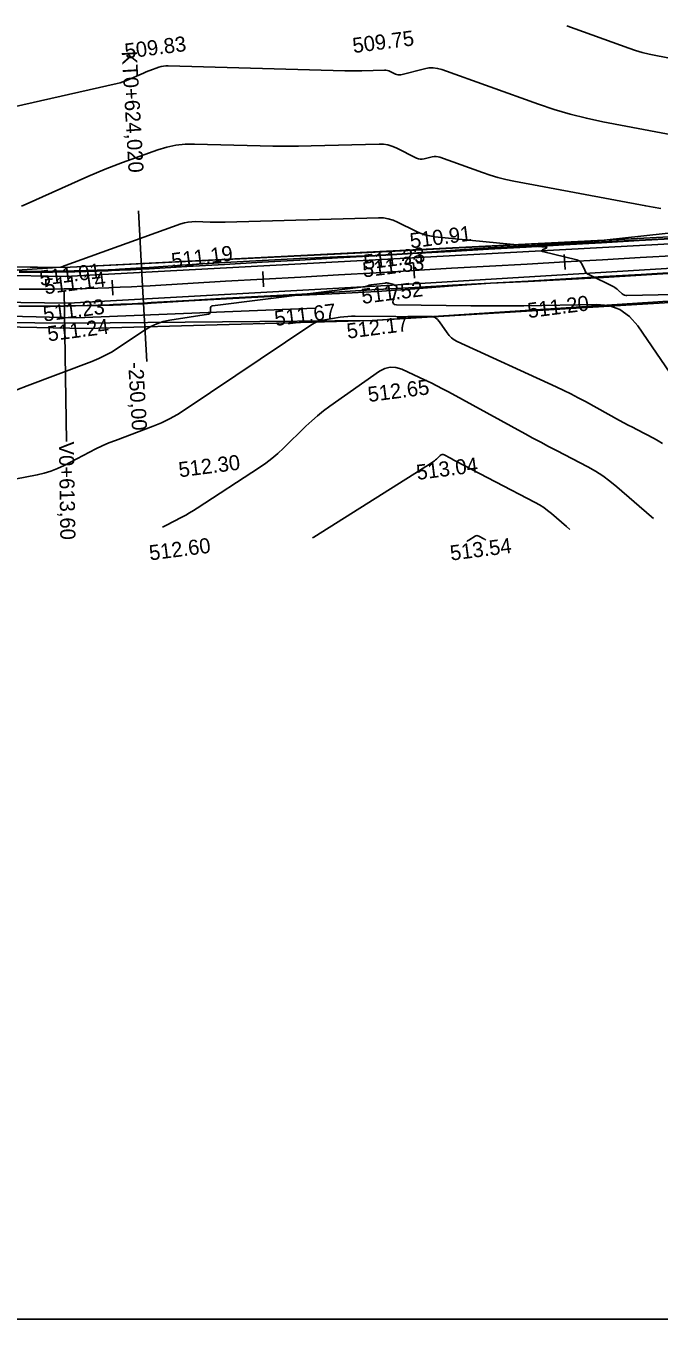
# Model space of a CAD drawing. Extents: x -636600 to -628587, y -1090963 to -1085869.
# Drawn here: x -629186.5 to -629102.6, y -1088380.1 to -1088208.8 of the extents above; entities that cross this region are included whole.
import ezdxf

# ---------------------------------------------------------------- set-up
doc = ezdxf.new("R2010")
doc.units = 0
for name, color, linetype in [('01_PARCELY_NÁVRH_PC', 7, 'Continuous'), ('06_ÚSES_IP_NAVRH', 7, 'Continuous'), ('08_LEGENDA_HV', 7, 'Continuous'), ('40', 7, 'Continuous'), ('42', 7, 'Continuous'), ('Ex_Major Contours', 7, 'Continuous'), ('Ex_Minor Contours', 7, 'Continuous'), ('HEKTOMETRY20', 7, 'Continuous'), ('HL_BODY', 7, 'Continuous'), ('koty_vše', 7, 'Continuous'), ('POLOMERY', 7, 'Continuous'), ('situace_osa', 7, 'Continuous'), ('situace_těleso', 7, 'Continuous'), ('situace_vozovka', 7, 'Continuous'), ('VRCHOLY', 7, 'Continuous')]:
    doc.layers.add(name, color=color, linetype=linetype)

msp = doc.modelspace()

# ---------------------------------------------------------------- linework, layer by layer
at = {"layer": '01_PARCELY_NÁVRH_PC'}
msp.add_lwpolyline([(-629387.94, -1088234.58), (-629219.3, -1088240.34), (-629181.47, -1088240.83), (-629109.87, -1088237.2), (-629061.82, -1088231.94), (-629043.39, -1088230.54), (-629026, -1088230.78), (-629023.59, -1088238.04), (-629036.9, -1088241.58), (-629140.62, -1088247.81), (-629178.5, -1088248.88), (-629442.3, -1088243.56)], dxfattribs=at)
at = {"layer": '06_ÚSES_IP_NAVRH'}
msp.add_lwpolyline([(-629320.83, -1088243.98), (-629179.78, -1088247.48), (-629148.17, -1088246.18)], dxfattribs=at)
at = {"layer": '08_LEGENDA_HV'}
msp.add_line((-628797.27, -1088380.08), (-629847.27, -1088380.08), dxfattribs=at)
at = {"layer": '40'}
for p, q in [((-629138.52, -1088239.71), (-629091.37, -1088237.12)), ((-629238.44, -1088240.95), (-629181.25, -1088242)), ((-629181.25, -1088242), (-629138.52, -1088239.71)), ((-629090.43, -1088240.26), (-629138.68, -1088243.21)), ((-629138.68, -1088243.21), (-629180.83, -1088245.54)), ((-629180.83, -1088245.54), (-629238.06, -1088244.77))]:
    msp.add_line(p, q, dxfattribs=at)
at = {"layer": '42'}
for p, q in [((-629091.68, -1088236.25), (-629138.4, -1088238.68)), ((-629138.4, -1088238.68), (-629181.47, -1088240.83)), ((-629181.47, -1088240.83), (-629238.43, -1088240.09)), ((-629140.62, -1088247.81), (-629082.14, -1088243.99)), ((-629237.56, -1088247.69), (-629180.26, -1088248.16)), ((-629180.26, -1088248.16), (-629140.62, -1088247.81))]:
    msp.add_line(p, q, dxfattribs=at)
at = {"layer": 'Ex_Major Contours'}
for points in [[(-629100, -1088223.4), (-629110.07, -1088221.5), (-629112.23, -1088221.05), (-629114.38, -1088220.51), (-629116.5, -1088219.89), (-629118.6, -1088219.18), (-629131.38, -1088214.6), (-629131.95, -1088214.44), (-629132.52, -1088214.37), (-629133.1, -1088214.38), (-629133.68, -1088214.49), (-629136.8, -1088215.28), (-629136.99, -1088215.31), (-629137.17, -1088215.31), (-629137.35, -1088215.27), (-629137.53, -1088215.2), (-629138.24, -1088214.85), (-629138.42, -1088214.77), (-629138.6, -1088214.72), (-629138.79, -1088214.69), (-629138.99, -1088214.68), (-629141.96, -1088214.76), (-629142.52, -1088214.77), (-629143.09, -1088214.78), (-629143.65, -1088214.77), (-629144.21, -1088214.76), (-629167.62, -1088214.1), (-629167.93, -1088214.1), (-629168.24, -1088214.14), (-629168.54, -1088214.2), (-629168.84, -1088214.29), (-629170.03, -1088214.72), (-629170.33, -1088214.83), (-629170.62, -1088214.94), (-629170.91, -1088215.06), (-629171.2, -1088215.19), (-629172.85, -1088215.93), (-629173.23, -1088216.09), (-629173.61, -1088216.23), (-629173.99, -1088216.34), (-629174.39, -1088216.44), (-629192, -1088220.42)], [(-629103.36, -1088274.06), (-629103.62, -1088273.85), (-629108.23, -1088269.84), (-629109.13, -1088269.1), (-629110.07, -1088268.41), (-629111.05, -1088267.79), (-629112.07, -1088267.22), (-629116.22, -1088265.05), (-629117.26, -1088264.51), (-629118.29, -1088263.96), (-629119.32, -1088263.4), (-629120.35, -1088262.84), (-629130.52, -1088257.26), (-629131.28, -1088256.86), (-629132.04, -1088256.46), (-629132.81, -1088256.09), (-629133.59, -1088255.72), (-629136.7, -1088254.29), (-629137.47, -1088254.04), (-629138.22, -1088254), (-629138.95, -1088254.17), (-629139.66, -1088254.56), (-629146.2, -1088259.18), (-629147.04, -1088259.79), (-629147.84, -1088260.44), (-629148.62, -1088261.12), (-629149.38, -1088261.83), (-629152.33, -1088264.73), (-629153.09, -1088265.43), (-629153.88, -1088266.1), (-629154.7, -1088266.73), (-629155.55, -1088267.31), (-629163.78, -1088272.67), (-629164.28, -1088272.99), (-629164.79, -1088273.29), (-629165.3, -1088273.59), (-629165.82, -1088273.87), (-629167.92, -1088274.98), (-629168.37, -1088275.19)]]:
    msp.add_lwpolyline(points, dxfattribs=at)
at = {"layer": 'Ex_Minor Contours'}
for points in [[(-629099.38, -1088213.42), (-629103.04, -1088212.73), (-629103.95, -1088212.54), (-629104.86, -1088212.32), (-629105.75, -1088212.06), (-629106.63, -1088211.76), (-629114.85, -1088208.81)], [(-629187.06, -1088232.7), (-629186.41, -1088232.43), (-629178.27, -1088228.77), (-629177.13, -1088228.27), (-629175.98, -1088227.8), (-629174.82, -1088227.34), (-629173.65, -1088226.91), (-629168.97, -1088225.24), (-629167.79, -1088224.87), (-629166.59, -1088224.62), (-629165.37, -1088224.49), (-629164.13, -1088224.47), (-629155.46, -1088224.71), (-629153.76, -1088224.75), (-629152.07, -1088224.76), (-629150.37, -1088224.75), (-629148.68, -1088224.71), (-629139.7, -1088224.46), (-629139.12, -1088224.48), (-629138.54, -1088224.57), (-629137.99, -1088224.73), (-629137.45, -1088224.97), (-629134.74, -1088226.33), (-629134.49, -1088226.43), (-629134.24, -1088226.48), (-629133.99, -1088226.48), (-629133.73, -1088226.44), (-629132.67, -1088226.17), (-629132.41, -1088226.12), (-629132.15, -1088226.12), (-629131.89, -1088226.15), (-629131.64, -1088226.22), (-629126.02, -1088228.24), (-629124.99, -1088228.58), (-629123.95, -1088228.89), (-629122.9, -1088229.15), (-629121.84, -1088229.37), (-629104.38, -1088232.66), (-629103.39, -1088232.84), (-629102.38, -1088233.01)], [(-629084.07, -1088244.05), (-629106.87, -1088244.52), (-629107.04, -1088244.51), (-629107.21, -1088244.47), (-629107.36, -1088244.39), (-629107.5, -1088244.28), (-629108.03, -1088243.8), (-629108.16, -1088243.68), (-629108.31, -1088243.57), (-629108.46, -1088243.48), (-629108.62, -1088243.39), (-629111.85, -1088241.8), (-629112.05, -1088241.68), (-629112.21, -1088241.54), (-629112.35, -1088241.37), (-629112.46, -1088241.17), (-629112.86, -1088240.33), (-629112.97, -1088240.14), (-629113.12, -1088239.99), (-629113.3, -1088239.88), (-629113.51, -1088239.8), (-629118.05, -1088238.67), (-629118.15, -1088238.63), (-629118.19, -1088238.59), (-629118.16, -1088238.54), (-629118.07, -1088238.49), (-629117.58, -1088238.26), (-629117.49, -1088238.21), (-629117.47, -1088238.17), (-629117.51, -1088238.14), (-629117.61, -1088238.12), (-629120.34, -1088237.89), (-629120.84, -1088237.84), (-629121.34, -1088237.8), (-629121.84, -1088237.75), (-629122.34, -1088237.7), (-629132.33, -1088236.73), (-629132.98, -1088236.63), (-629133.62, -1088236.48), (-629134.25, -1088236.27), (-629134.85, -1088236), (-629137.24, -1088234.79), (-629137.84, -1088234.53), (-629138.47, -1088234.35), (-629139.11, -1088234.25), (-629139.77, -1088234.23), (-629160.06, -1088234.8), (-629160.56, -1088234.81), (-629161.05, -1088234.81), (-629161.54, -1088234.81), (-629162.04, -1088234.8), (-629164.01, -1088234.74), (-629164.5, -1088234.75), (-629164.98, -1088234.8), (-629165.46, -1088234.9), (-629165.93, -1088235.04), (-629181.26, -1088240.53), (-629181.31, -1088240.55), (-629181.37, -1088240.57), (-629181.42, -1088240.6), (-629181.47, -1088240.62), (-629181.68, -1088240.71), (-629181.74, -1088240.74), (-629181.79, -1088240.75), (-629181.85, -1088240.76), (-629181.9, -1088240.77), (-629182.57, -1088240.81), (-629182.6, -1088240.81), (-629182.64, -1088240.81), (-629182.67, -1088240.82), (-629182.7, -1088240.82), (-629182.83, -1088240.83), (-629182.9, -1088240.83), (-629182.96, -1088240.84), (-629193.7, -1088241.55)], [(-629099.9, -1088256.61), (-629105.42, -1088248.55), (-629106.52, -1088247.28), (-629107.8, -1088246.39), (-629109.28, -1088245.86), (-629110.94, -1088245.7), (-629120.54, -1088245.87), (-629122.29, -1088245.89), (-629124.03, -1088245.9), (-629125.78, -1088245.9), (-629127.53, -1088245.88), (-629137.37, -1088245.76), (-629137.64, -1088245.72), (-629137.8, -1088245.6), (-629137.87, -1088245.41), (-629137.83, -1088245.14), (-629137.33, -1088243.42), (-629137.32, -1088243.38), (-629137.33, -1088243.34), (-629137.36, -1088243.31), (-629137.39, -1088243.28), (-629137.65, -1088243.15), (-629137.66, -1088243.15), (-629137.66, -1088243.14), (-629137.67, -1088243.14), (-629137.67, -1088243.13), (-629137.69, -1088243.1), (-629137.69, -1088243.09), (-629137.7, -1088243.08), (-629137.71, -1088243.08), (-629137.71, -1088243.08), (-629138.42, -1088242.9), (-629138.54, -1088242.88), (-629138.67, -1088242.86), (-629138.79, -1088242.86), (-629138.91, -1088242.87), (-629140.75, -1088243.12), (-629140.84, -1088243.13), (-629140.92, -1088243.15), (-629141.01, -1088243.17), (-629141.09, -1088243.2), (-629141.42, -1088243.31), (-629141.51, -1088243.34), (-629141.59, -1088243.36), (-629141.68, -1088243.38), (-629141.76, -1088243.39), (-629161.74, -1088245.87), (-629161.85, -1088245.9), (-629161.93, -1088245.96), (-629161.98, -1088246.04), (-629162.01, -1088246.16), (-629162.03, -1088246.68), (-629162.05, -1088246.79), (-629162.1, -1088246.88), (-629162.19, -1088246.94), (-629162.3, -1088246.98), (-629167.39, -1088247.78), (-629168.27, -1088247.97), (-629169.11, -1088248.25), (-629169.91, -1088248.61), (-629170.68, -1088249.07), (-629174.19, -1088251.42), (-629175.03, -1088251.96), (-629175.91, -1088252.44), (-629176.81, -1088252.87), (-629177.73, -1088253.26), (-629186.29, -1088256.5), (-629187.67, -1088257)], [(-629102.18, -1088264.12), (-629102.72, -1088263.78), (-629103.28, -1088263.47), (-629105.56, -1088262.27), (-629106.13, -1088261.97), (-629106.7, -1088261.67), (-629107.27, -1088261.37), (-629107.84, -1088261.06), (-629112.38, -1088258.57), (-629113.33, -1088258.06), (-629114.29, -1088257.56), (-629115.25, -1088257.09), (-629116.23, -1088256.63), (-629129.36, -1088250.59), (-629129.75, -1088250.38), (-629130.1, -1088250.12), (-629130.41, -1088249.82), (-629130.68, -1088249.48), (-629131.69, -1088248), (-629131.97, -1088247.68), (-629132.29, -1088247.45), (-629132.67, -1088247.32), (-629133.09, -1088247.28), (-629135.36, -1088247.32), (-629135.89, -1088247.32), (-629136.41, -1088247.33), (-629136.94, -1088247.33), (-629137.47, -1088247.32), (-629142.84, -1088247.25), (-629143.35, -1088247.26), (-629143.85, -1088247.28), (-629144.36, -1088247.33), (-629144.86, -1088247.4), (-629146.86, -1088247.72), (-629147.36, -1088247.82), (-629147.83, -1088247.98), (-629148.28, -1088248.19), (-629148.71, -1088248.44), (-629165.39, -1088259.63), (-629166.4, -1088260.27), (-629167.45, -1088260.84), (-629168.52, -1088261.36), (-629169.63, -1088261.82), (-629174.59, -1088263.7), (-629175.48, -1088264.05), (-629176.35, -1088264.43), (-629177.2, -1088264.83), (-629178.05, -1088265.26), (-629181.41, -1088267.03), (-629182.26, -1088267.43), (-629183.14, -1088267.78), (-629184.04, -1088268.05), (-629184.96, -1088268.27), (-629193.9, -1088269.98)], [(-629148.5, -1088276.62), (-629148.34, -1088276.51), (-629134.11, -1088267.56), (-629133.93, -1088267.45), (-629133.75, -1088267.34), (-629133.58, -1088267.22), (-629133.4, -1088267.11), (-629132.62, -1088266.6), (-629132.48, -1088266.51), (-629132.35, -1088266.4), (-629132.22, -1088266.29), (-629132.09, -1088266.18), (-629131.6, -1088265.7), (-629131.48, -1088265.6), (-629131.34, -1088265.56), (-629131.21, -1088265.56), (-629131.06, -1088265.62), (-629130.26, -1088266.06), (-629130.07, -1088266.16), (-629129.89, -1088266.26), (-629129.7, -1088266.36), (-629129.52, -1088266.46), (-629119.02, -1088271.93), (-629118.45, -1088272.25), (-629117.9, -1088272.6), (-629117.38, -1088272.98), (-629116.87, -1088273.4), (-629114.9, -1088275.11), (-629114.45, -1088275.49)], [(-629125.57, -1088276.91), (-629125.65, -1088276.84), (-629125.69, -1088276.81), (-629125.73, -1088276.78), (-629125.77, -1088276.75), (-629125.81, -1088276.73), (-629126.49, -1088276.37), (-629126.62, -1088276.33), (-629126.74, -1088276.31), (-629126.87, -1088276.34), (-629126.99, -1088276.39), (-629127.81, -1088276.91), (-629127.98, -1088277.02), (-629128.08, -1088277.1)]]:
    msp.add_lwpolyline(points, dxfattribs=at)
at = {"layer": 'HEKTOMETRY20'}
for points in [[(-629115.17, -1088239.07), (-629115.05, -1088241.06)], [(-629135.13, -1088240.21), (-629135.02, -1088242.21)], [(-629175.05, -1088242.47), (-629174.97, -1088244.47)], [(-629155.1, -1088241.36), (-629154.99, -1088243.35)]]:
    msp.add_lwpolyline(points, dxfattribs=at)
at = {"layer": 'HL_BODY'}
msp.add_lwpolyline([(-629171, -1088243.27), (-629171.57, -1088233.29)], dxfattribs=at)
at = {"layer": 'POLOMERY'}
msp.add_lwpolyline([(-629171, -1088243.27), (-629170.43, -1088253.26)], dxfattribs=at)
at = {"layer": 'situace_osa'}
msp.add_lwpolyline([(-629187.37, -1088243.67), (-629185.88, -1088243.68), (-629185.01, -1088243.68), (-629184.39, -1088243.68), (-629182.9, -1088243.67), (-629181.41, -1088243.65), (-629180.01, -1088243.63), (-629179.92, -1088243.62), (-629178.44, -1088243.59), (-629176.95, -1088243.54), (-629175.46, -1088243.49), (-629175.01, -1088243.47), (-629173.97, -1088243.42), (-629172.48, -1088243.35), (-629171, -1088243.27), (-629170.02, -1088243.22), (-629165.03, -1088242.93), (-629160.04, -1088242.64), (-629155.04, -1088242.36), (-629150.05, -1088242.07), (-629145.06, -1088241.78), (-629140.07, -1088241.5), (-629135.08, -1088241.21), (-629130.09, -1088240.92), (-629125.09, -1088240.64), (-629120.1, -1088240.35), (-629115.11, -1088240.06), (-629110.12, -1088239.78), (-629105.13, -1088239.49), (-629100.13, -1088239.21)], dxfattribs=at)
at = {"layer": 'situace_těleso'}
for points in [[(-629100.27, -1088236.93), (-629105.26, -1088237.2), (-629110.25, -1088237.41), (-629115.25, -1088237.65), (-629120.24, -1088237.92), (-629125.23, -1088238.22), (-629130.22, -1088238.55), (-629135.21, -1088238.9), (-629140.2, -1088239.21), (-629145.2, -1088239.41), (-629150.19, -1088239.63), (-629155.19, -1088239.88), (-629160.18, -1088240.16), (-629165.17, -1088240.47), (-629170.16, -1088240.81), (-629171.14, -1088240.87), (-629172.61, -1088240.96), (-629174.08, -1088241.05), (-629175.11, -1088241.1), (-629175.55, -1088241.12), (-629177.03, -1088241.18), (-629178.5, -1088241.22), (-629179.98, -1088241.26), (-629180.06, -1088241.26), (-629181.45, -1088241.29), (-629182.92, -1088241.31), (-629184.4, -1088241.33), (-629185.01, -1088241.33), (-629185.87, -1088241.33), (-629187.35, -1088241.32)], [(-629187.39, -1088245.93), (-629185.89, -1088245.94), (-629185.01, -1088245.94), (-629184.38, -1088245.94), (-629182.88, -1088245.93), (-629181.38, -1088245.91), (-629179.96, -1088245.88), (-629179.88, -1088245.88), (-629178.37, -1088245.86), (-629176.87, -1088245.83), (-629175.37, -1088245.79), (-629174.92, -1088245.78), (-629173.87, -1088245.74), (-629172.37, -1088245.68), (-629170.86, -1088245.6), (-629169.89, -1088245.54), (-629164.9, -1088245.24), (-629159.9, -1088244.96), (-629154.91, -1088244.7), (-629149.92, -1088244.47), (-629144.92, -1088244.26), (-629139.93, -1088243.98), (-629134.94, -1088243.62), (-629129.95, -1088243.24), (-629124.96, -1088242.89), (-629119.97, -1088242.66), (-629114.98, -1088242.4), (-629109.98, -1088242.13), (-629104.99, -1088241.84), (-629100, -1088241.53)]]:
    msp.add_lwpolyline(points, dxfattribs=at)
at = {"layer": 'situace_vozovka'}
for points in [[(-629187.35, -1088241.42), (-629185.88, -1088241.43), (-629185.01, -1088241.43), (-629184.4, -1088241.43), (-629182.92, -1088241.42), (-629181.45, -1088241.4), (-629180.06, -1088241.38), (-629179.97, -1088241.37), (-629178.5, -1088241.34), (-629177.02, -1088241.29), (-629175.55, -1088241.24), (-629175.11, -1088241.22), (-629174.07, -1088241.18), (-629172.6, -1088241.11), (-629171.13, -1088241.03), (-629170.15, -1088240.97), (-629165.16, -1088240.68), (-629160.17, -1088240.4), (-629155.17, -1088240.11), (-629150.18, -1088239.82), (-629145.19, -1088239.54), (-629140.2, -1088239.25), (-629135.21, -1088238.96), (-629130.21, -1088238.68), (-629125.22, -1088238.39), (-629120.23, -1088238.1), (-629115.24, -1088237.82), (-629110.25, -1088237.53), (-629105.26, -1088237.25), (-629100.26, -1088236.96)], [(-629187.39, -1088245.92), (-629185.89, -1088245.93), (-629185.01, -1088245.93), (-629184.38, -1088245.93), (-629182.88, -1088245.92), (-629181.38, -1088245.9), (-629179.96, -1088245.88), (-629179.88, -1088245.87), (-629178.37, -1088245.84), (-629176.87, -1088245.79), (-629175.37, -1088245.74), (-629174.92, -1088245.72), (-629173.87, -1088245.67), (-629172.37, -1088245.6), (-629170.87, -1088245.52), (-629169.89, -1088245.46), (-629164.9, -1088245.18), (-629159.91, -1088244.89), (-629154.92, -1088244.6), (-629149.92, -1088244.32), (-629144.93, -1088244.03), (-629139.94, -1088243.74), (-629134.95, -1088243.46), (-629129.96, -1088243.17), (-629124.96, -1088242.88), (-629119.97, -1088242.6), (-629114.98, -1088242.31), (-629109.99, -1088242.02), (-629105, -1088241.74), (-629100.01, -1088241.45)]]:
    msp.add_lwpolyline(points, dxfattribs=at)
at = {"layer": 'VRCHOLY'}
msp.add_lwpolyline([(-629181.41, -1088243.87), (-629181.1, -1088263.87)], dxfattribs=at)

# ---------------------------------------------------------------- texts
at = {"layer": 'HL_BODY'}
msp.add_text('KT0+624,020', height=2, rotation=273.2845, dxfattribs=at).set_placement((-629173.78, -1088212.2))
at = {"layer": 'koty_vše'}
for s, p in [('509.75', (-629143.08, -1088212.42)), ('509.83', (-629173.25, -1088213.17)), ('510.91', (-629135.49, -1088238.28)), ('511.19', (-629167.07, -1088240.91)), ('511.33', (-629141.75, -1088242.14)), ('511.23', (-629141.62, -1088241.12)), ('511.01', (-629184.55, -1088243.24)), ('511.14', (-629183.92, -1088244.36)), ('511.52', (-629141.91, -1088245.64)), ('511.23', (-629184.06, -1088247.97)), ('511.67', (-629153.42, -1088248.57)), ('511.20', (-629119.92, -1088247.52)), ('511.24', (-629183.49, -1088250.6)), ('512.17', (-629143.85, -1088250.24)), ('512.65', (-629141.06, -1088258.63)), ('512.30', (-629166.11, -1088268.6)), ('513.04', (-629134.63, -1088268.95)), ('512.60', (-629170.02, -1088279.61)), ('513.54', (-629130.17, -1088279.63))]:
    msp.add_text(s, height=2, rotation=7.3173, dxfattribs=at).set_placement(p)
at = {"layer": 'POLOMERY'}
msp.add_text('-250,00', height=2, rotation=273.2845, dxfattribs=at).set_placement((-629172.92, -1088253.4))
at = {"layer": 'VRCHOLY'}
msp.add_text('V0+613,60', height=2, rotation=270.8957, dxfattribs=at).set_placement((-629182.1, -1088263.88))

doc.saveas('drawing.dxf')
